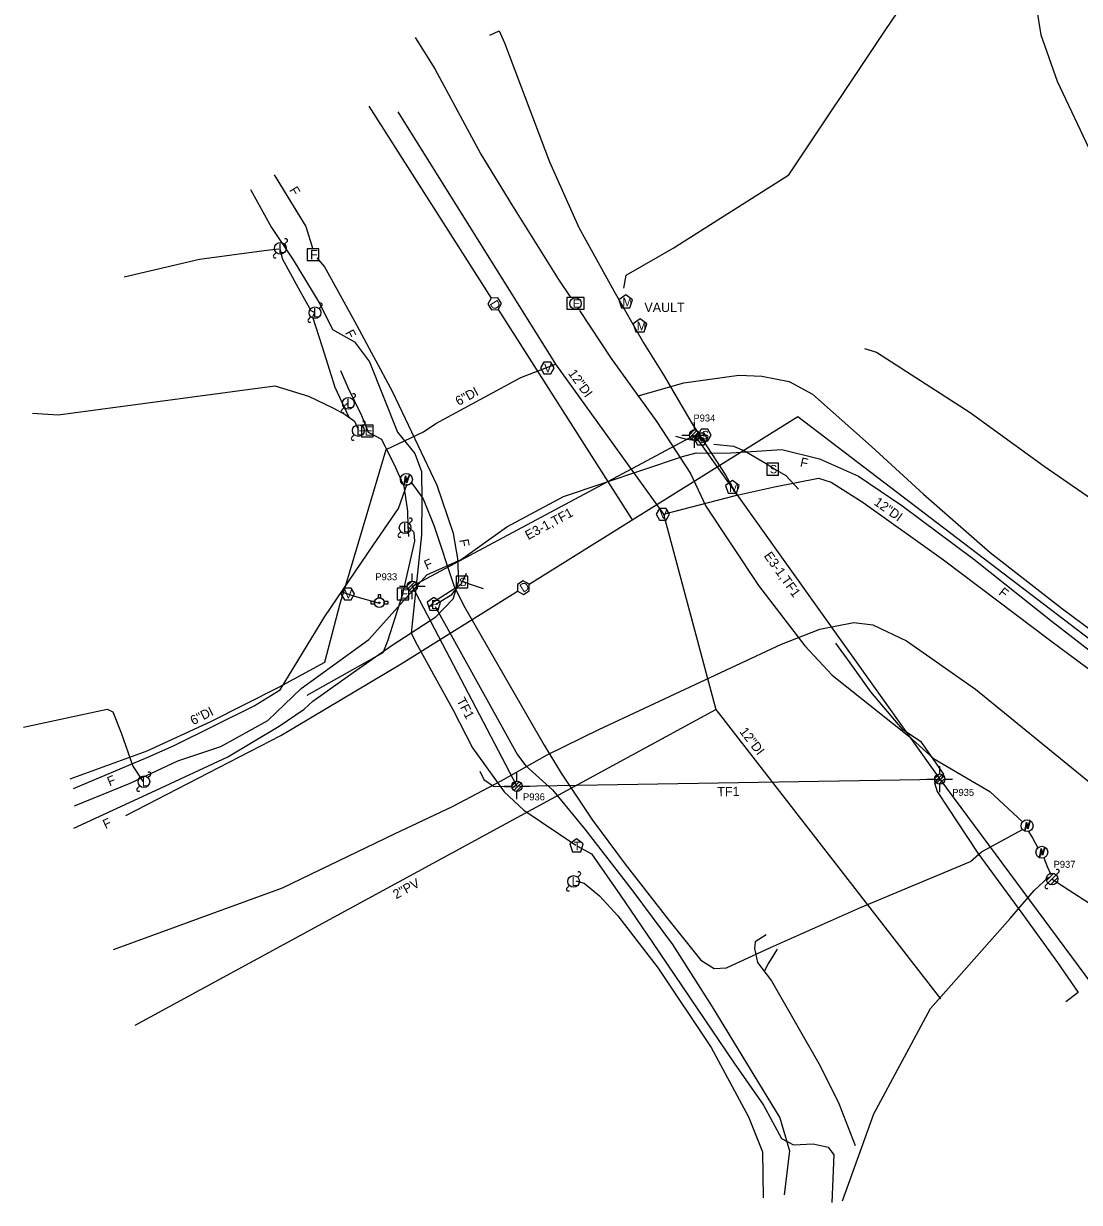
# Model space of a CAD drawing. Extents: x 1614474 to 1865144, y 1098877 to 1212550.
# Drawn here: x 1788030 to 1788482, y 1183404 to 1183909 of the extents above; entities that cross this region are included whole.
import ezdxf

# ---------------------------------------------------------------- set-up
doc = ezdxf.new("R2010")
doc.units = 0
for name, color, linetype in [('RD_EX_SU_Elec', 7, 'Continuous'), ('RD_EX_SU_Gas', 7, 'Continuous'), ('RD_EX_SU_H2O', 7, 'Continuous'), ('RD_EX_SU_Ovhd', 7, 'Continuous'), ('RD_EX_SU_Pole', 7, 'Continuous'), ('RD_EX_SU_Telecom', 7, 'Continuous'), ('RD_EX_SU_Trfc', 7, 'Continuous'), ('RD_EX_SU_TX_H2O', 7, 'Continuous'), ('RD_EX_SU_TX_Pole', 7, 'Continuous'), ('RD_EX_SU_TX_Telecom', 7, 'Continuous')]:
    doc.layers.add(name, color=color, linetype=linetype)

# ---------------------------------------------------------------- blocks, each defined once
blk = doc.blocks.new('SUE_WM')
at = {"layer": 'RD_EX_SU_H2O'}
blk.add_lwpolyline([(0, 3.05), (-2.9, 0.94), (-1.79, -2.47), (1.79, -2.47), (2.9, 0.94)], close=True, dxfattribs=at)
blk.add_text('M', height=3.75, dxfattribs=at).set_placement((-1.43, -1.88))
blk = doc.blocks.new('SUE_ETM')
at = {"layer": 'RD_EX_SU_Elec'}
blk.add_lwpolyline([(1.24, 2.04), (0.23, -1.41), (-0.27, 0.46), (-1.03, -2.36), (-0.34, 1.55), (0.22, -0.39)], close=True, dxfattribs=at)
blk.add_circle((0, 0), 2.55, dxfattribs=at)
blk = doc.blocks.new('SUE_TPP')
at = {"layer": 'RD_EX_SU_Telecom'}
blk.add_lwpolyline([(0, 3), (-2.85, 0.93), (-1.76, -2.43), (1.76, -2.43), (2.85, 0.93)], close=True, dxfattribs=at)
blk.add_text('T', height=3.75, dxfattribs=at).set_placement((-1.25, -1.88))
blk = doc.blocks.new('SUE_WFH')
at = {"layer": 'RD_EX_SU_H2O'}
for p, q in [((-2.01, 0.6), (-3.65, 0.6)), ((-3.65, 0.6), (-3.65, -0.45)), ((-0.48, 3.38), (-0.48, 2.04)), ((0.57, 3.38), (-0.48, 3.38)), ((0.57, 2.02), (0.57, 3.38)), ((3.7, 0.6), (2.01, 0.6)), ((3.7, -0.45), (3.7, 0.6)), ((-3.65, -0.45), (-2.05, -0.45)), ((2.05, -0.45), (3.7, -0.45))]:
    blk.add_line(p, q, dxfattribs=at)
for radius in [2.1, 0.263]:
    blk.add_circle((0, 0), radius, dxfattribs=at)
for start, end in [(163.3387, 192.315), (74.2455, 103.2128), (347.685, 16.6613)]:
    blk.add_arc((0, 0), 2.1, start, end, dxfattribs=at)
blk = doc.blocks.new('SUE_WV')
at = {"layer": 'RD_EX_SU_H2O'}
blk.add_lwpolyline([(2.89, 0), (1.44, 2.5), (-1.44, 2.5), (-2.89, 0), (-1.44, -2.5), (1.44, -2.5)], close=True, dxfattribs=at)
blk.add_text('V', height=3.75, dxfattribs=at).set_placement((-1.43, -1.88))

msp = doc.modelspace()

# ---------------------------------------------------------------- linework, layer by layer
at = {"layer": 'RD_EX_SU_Elec'}
for p, q in [((1788168.33, 1183746.09), (1788166.98, 1183744.85)), ((1788176.67, 1183734.29), (1788173.68, 1183734.43)), ((1788205.03, 1183659.31), (1788203.25, 1183659.31))]:
    msp.add_line(p, q, dxfattribs=at)
for points in [[(1788463.63, 1183915.38), (1788465.57, 1183904.08), (1788472.46, 1183884.24), (1788487.22, 1183853.04), (1788502.67, 1183825.07)], [(1788197.52, 1183902.86), (1788205.84, 1183889.48), (1788225.65, 1183852.96), (1788238.84, 1183831.27), (1788258.92, 1183799.26), (1788263.83, 1183791.85)], [(1788072.85, 1183800.43), (1788105.03, 1183807.94), (1788132.72, 1183811.6), (1788139.05, 1183812.35)], [(1788139.59, 1183811.98), (1788140.51, 1183808.16), (1788147.36, 1183795.66), (1788152.83, 1183785.9), (1788154.16, 1183785.23)], [(1788267.93, 1183785.96), (1788281.5, 1183765.34), (1788301.05, 1183738.22), (1788315.42, 1183716.09), (1788322.04, 1183702.13), (1788344.59, 1183668.1), (1788364.36, 1183642.25), (1788376.14, 1183629.81), (1788408.98, 1183603.56), (1788419.49, 1183593.98), (1788443.59, 1183579.95), (1788457.69, 1183566.89)], [(1788154.27, 1183784.6), (1788153.45, 1183783.2), (1788157.66, 1183770.44), (1788163.13, 1183753.07), (1788169.12, 1183740.27)], [(1788389.93, 1183769.66), (1788395.14, 1183768.03), (1788435.26, 1183742.29), (1788466.87, 1183719.3), (1788497.37, 1183698.23), (1788526.63, 1183677.69), (1788558.07, 1183658.04), (1788600.25, 1183634.86), (1788631.33, 1183616.13), (1788666.76, 1183597.01)], [(1788165.51, 1183760.23), (1788168.58, 1183752.97), (1788174.42, 1183741), (1788177.36, 1183733.81), (1788183, 1183730.77), (1788189.09, 1183718.71), (1788192.6, 1183710.71), (1788194.26, 1183699.94), (1788194.31, 1183693.57), (1788194.56, 1183689.15)], [(1788293.02, 1183749.36), (1788312.59, 1183754.98), (1788336.16, 1183758.3), (1788346, 1183757.75), (1788357.76, 1183755.59), (1788367.69, 1183750.09), (1788392.99, 1183727.64), (1788415.29, 1183707.27), (1788443.82, 1183682.26), (1788474.75, 1183658.14), (1788492.46, 1183645.08), (1788518.88, 1183626.85), (1788549.3, 1183604.3), (1788623.32, 1183566.38)], [(1788033.6, 1183741.91), (1788044.47, 1183741.29), (1788137.41, 1183753.64), (1788151.82, 1183749.27), (1788162.23, 1183744.24), (1788167.53, 1183741.37), (1788171.55, 1183738.59), (1788173.11, 1183735.04)], [(1788051.11, 1183581.13), (1788083.02, 1183594.68), (1788094.22, 1183599.63), (1788128.49, 1183616.55), (1788139.65, 1183623.51), (1788158.79, 1183654.81), (1788179.65, 1183685.5), (1788190.28, 1183701.17), (1788194.07, 1183711.71)], [(1788195.66, 1183712.55), (1788200.85, 1183705.29), (1788205.59, 1183693.56), (1788214.02, 1183668.11), (1788218.17, 1183659.66), (1788252.7, 1183599.79), (1788259.96, 1183587.8), (1788273.44, 1183567.69), (1788287.47, 1183548.78), (1788305.55, 1183525.58), (1788319.9, 1183507.6), (1788325.51, 1183504.16), (1788330.81, 1183504.44), (1788349.7, 1183513.15), (1788388.25, 1183530.2), (1788435.33, 1183549.96), (1788440.11, 1183554.03), (1788457.72, 1183563.58)], [(1788151.21, 1183621.22), (1788170.79, 1183632.13), (1788183.78, 1183639.47), (1788185.76, 1183644.38), (1788192.26, 1183664.55), (1788197.37, 1183687.21), (1788197.03, 1183690.89), (1788194.59, 1183693.16)], [(1788206.39, 1183660.21), (1788213.22, 1183664.36), (1788214.63, 1183666.17)], [(1788206.02, 1183659.15), (1788210.71, 1183650.72), (1788241.25, 1183595.59), (1788244.91, 1183590.89), (1788256.26, 1183580.66), (1788270.18, 1183563.72), (1788290.32, 1183537.79), (1788307.76, 1183514.39), (1788324.68, 1183487.71), (1788353.71, 1183440.1), (1788357.79, 1183426.04), (1788355.58, 1183407.2)], [(1788029.72, 1183607.46), (1788065.52, 1183615.22), (1788067.95, 1183614.05), (1788071.52, 1183604.98), (1788076.53, 1183590.79), (1788080.9, 1183584)], [(1788460.22, 1183562.78), (1788462.03, 1183559.82), (1788464.21, 1183555.75)], [(1788466.76, 1183551.48), (1788468.29, 1183547.78), (1788469.74, 1183544.34)], [(1788380.48, 1183404.55), (1788394, 1183441.9), (1788418.3, 1183487), (1788452.41, 1183525.48), (1788462.62, 1183537.55), (1788468.85, 1183543.24)], [(1788266.25, 1183541.69), (1788269.86, 1183540.61), (1788276.4, 1183535.23), (1788284.23, 1183526.61), (1788301.59, 1183504.28), (1788324.26, 1183470.19), (1788340.29, 1183440.62), (1788346.23, 1183425.62), (1788346.49, 1183405.93)]]:
    msp.add_lwpolyline(points, dxfattribs=at)
for points in [[(1788269.86, 1183791.45), (1788262.42, 1183791.45), (1788262.42, 1183786.45), (1788269.86, 1183786.45)], [(1788179.53, 1183736.83), (1788174.53, 1183736.83), (1788174.53, 1183731.83), (1788179.53, 1183731.83)], [(1788194.76, 1183667.05), (1788189.76, 1183667.05), (1788189.76, 1183662.05), (1788194.76, 1183662.05)], [(1788205.48, 1183663.07), (1788202.58, 1183660.97), (1788203.69, 1183657.55), (1788207.27, 1183657.55), (1788208.38, 1183660.97)], [(1788460.88, 1183567.3), (1788459.87, 1183563.85), (1788459.37, 1183565.72), (1788458.61, 1183562.89), (1788459.3, 1183566.8), (1788459.86, 1183564.86)], [(1788467.18, 1183555.93), (1788466.17, 1183552.48), (1788465.67, 1183554.35), (1788464.91, 1183551.52), (1788465.6, 1183555.43), (1788466.16, 1183553.49)]]:
    msp.add_lwpolyline(points, close=True, dxfattribs=at)
for centre, radius in [((1788266.14, 1183788.95), 2.47), ((1788459.64, 1183565.26), 2.55), ((1788465.94, 1183553.89), 2.55)]:
    msp.add_circle(centre, radius, dxfattribs=at)
at = {"layer": 'RD_EX_SU_Gas'}
for p, q in [((1788177.66, 1183873.42), (1788229.98, 1183791.25)), ((1788233.08, 1183786.38), (1788290.45, 1183696.27))]:
    msp.add_line(p, q, dxfattribs=at)
for points in [[(1788233.08, 1183786.38), (1788234.41, 1183788.94), (1788232.86, 1183791.38), (1788229.98, 1183791.25), (1788228.65, 1183788.69), (1788230.2, 1183786.25)], [(1788246.28, 1183668.74), (1788243.73, 1183670.1), (1788241.28, 1183668.57), (1788241.38, 1183665.69), (1788243.92, 1183664.33), (1788246.37, 1183665.86)]]:
    msp.add_lwpolyline(points, close=True, dxfattribs=at)
for points in [[(1788246.28, 1183668.74), (1788361.36, 1183740.47), (1788500.88, 1183634.18), (1788519.32, 1183621.45)], [(1788073.56, 1183569.64), (1788139.95, 1183603.95), (1788191.5, 1183634.61), (1788241.38, 1183665.69)], [(1788068.19, 1183512.19), (1788110.13, 1183527.52), (1788140.63, 1183538.63), (1788188.65, 1183561.84), (1788213.5, 1183573.42), (1788234.32, 1183584.5), (1788254.09, 1183595.57), (1788276.18, 1183606.45), (1788354.4, 1183643.04), (1788370.81, 1183649.44), (1788385.35, 1183652.25), (1788393.47, 1183651.25), (1788407.97, 1183644.43), (1788437.53, 1183623.8), (1788486.35, 1183583.95), (1788537.72, 1183552.63), (1788583.03, 1183526.31)]]:
    msp.add_lwpolyline(points, dxfattribs=at)
at = {"layer": 'RD_EX_SU_H2O'}
msp.add_line((1788077.47, 1183479.77), (1788326.32, 1183614.99), dxfattribs=at)
for points in [[(1788286.9, 1183795.45), (1788287.86, 1183801.08), (1788307.97, 1183812.62), (1788357.48, 1183844.1), (1788398.56, 1183905.52), (1788429.79, 1183951.73), (1788457.27, 1183993.28)], [(1788229.41, 1183903.94), (1788233.43, 1183905.72), (1788235.73, 1183900.64), (1788255.02, 1183849.63), (1788267.63, 1183821.5), (1788282.62, 1183794.43), (1788295.32, 1183772.14)], [(1788190.07, 1183871.02), (1788257.58, 1183762.93), (1788303.91, 1183698.73)], [(1788295.32, 1183772.14), (1788303.92, 1183758.42), (1788316.07, 1183737.45), (1788330.52, 1183715.26), (1788335.33, 1183706.88)], [(1788049.71, 1183585.4), (1788082.63, 1183597.33), (1788109.93, 1183609.83), (1788139.01, 1183624.54), (1788158.71, 1183635.36), (1788165.3, 1183660.46), (1788167.84, 1183668.36), (1788176.85, 1183699.03), (1788185.07, 1183726.35), (1788200.99, 1183734.02), (1788206.39, 1183737.5), (1788242.7, 1183757.2), (1788257.58, 1183762.93)], [(1788303.91, 1183698.73), (1788334.75, 1183706.75), (1788351.35, 1183710.36), (1788370.26, 1183714.14), (1788375.65, 1183712.39), (1788389.34, 1183703.67), (1788423.85, 1183679.1), (1788469.84, 1183644.46), (1788535.28, 1183595.88), (1788591.36, 1183560.72)], [(1788303.91, 1183698.73), (1788326.32, 1183614.99), (1788422.49, 1183491.12)], [(1788166.79, 1183665.09), (1788171.54, 1183663.6), (1788181.61, 1183660.77)]]:
    msp.add_lwpolyline(points, dxfattribs=at)
at = {"layer": 'RD_EX_SU_Ovhd'}
for p, q in [((1788196.26, 1183667.81), (1788317.17, 1183732.61)), ((1788317.17, 1183732.61), (1788422.18, 1183585.21)), ((1788196.26, 1183667.81), (1788241.06, 1183582.17)), ((1788241.06, 1183582.17), (1788422.18, 1183585.21)), ((1788422.18, 1183585.21), (1788535.23, 1183432.65)), ((1788470.31, 1183542.42), (1788573.83, 1183475.03))]:
    msp.add_line(p, q, dxfattribs=at)
at = {"layer": 'RD_EX_SU_Pole'}
for p, q in [((1788136.89, 1183809.74), (1788137.95, 1183810.8)), ((1788141.49, 1183814.33), (1788142.55, 1183815.39)), ((1788156.35, 1183786.76), (1788157.41, 1183787.82)), ((1788151.75, 1183782.16), (1788152.81, 1183783.22)), ((1788170.62, 1183747.93), (1788171.68, 1183748.99)), ((1788166.02, 1183743.34), (1788167.08, 1183744.4)), ((1788174.9, 1183736.26), (1788175.96, 1183737.32)), ((1788317.17, 1183734.83), (1788317.17, 1183738.14)), ((1788170.31, 1183731.67), (1788171.37, 1183732.73)), ((1788311.65, 1183732.61), (1788314.96, 1183732.61)), ((1788314.96, 1183732.75), (1788317.05, 1183734.82)), ((1788315.21, 1183731.58), (1788318.21, 1183734.57)), ((1788315.86, 1183730.82), (1788318.97, 1183733.92)), ((1788316.87, 1183730.42), (1788319.37, 1183732.91)), ((1788317.17, 1183727.08), (1788317.17, 1183730.39)), ((1788319.39, 1183732.61), (1788322.7, 1183732.61)), ((1788194.9, 1183694.67), (1788195.96, 1183695.73)), ((1788190.31, 1183690.08), (1788191.37, 1183691.14)), ((1788194.05, 1183667.94), (1788196.13, 1183670.02)), ((1788194.3, 1183666.78), (1788197.29, 1183669.77)), ((1788196.26, 1183670.02), (1788196.26, 1183673.33)), ((1788190.74, 1183667.81), (1788194.04, 1183667.81)), ((1788194.95, 1183666.02), (1788198.05, 1183669.11)), ((1788195.96, 1183665.61), (1788198.46, 1183668.1)), ((1788196.26, 1183662.28), (1788196.26, 1183665.59)), ((1788198.48, 1183667.81), (1788201.78, 1183667.81)), ((1788422.18, 1183587.43), (1788422.18, 1183590.74)), ((1788083.02, 1183585.87), (1788084.08, 1183586.93)), ((1788238.85, 1183582.31), (1788240.93, 1183584.39)), ((1788239.1, 1183581.15), (1788242.1, 1183584.13)), ((1788239.75, 1183580.39), (1788242.85, 1183583.48)), ((1788241.06, 1183584.39), (1788241.06, 1183587.7)), ((1788416.65, 1183585.21), (1788419.96, 1183585.21)), ((1788419.97, 1183585.35), (1788422.05, 1183587.42)), ((1788420.21, 1183584.18), (1788423.21, 1183587.17)), ((1788420.87, 1183583.42), (1788423.97, 1183586.51)), ((1788421.88, 1183583.01), (1788424.38, 1183585.51)), ((1788424.4, 1183585.21), (1788427.7, 1183585.21)), ((1788078.42, 1183581.27), (1788079.48, 1183582.33)), ((1788235.54, 1183582.17), (1788238.84, 1183582.17)), ((1788240.76, 1183579.98), (1788243.26, 1183582.47)), ((1788241.06, 1183576.65), (1788241.06, 1183579.96)), ((1788243.28, 1183582.17), (1788246.58, 1183582.17)), ((1788422.18, 1183579.68), (1788422.18, 1183582.99)), ((1788267.1, 1183543.16), (1788268.16, 1183544.22)), ((1788467.89, 1183541.77), (1788470.95, 1183544.83)), ((1788468.54, 1183540.65), (1788472.08, 1183544.19)), ((1788469.66, 1183540), (1788472.72, 1183543.07)), ((1788472.08, 1183544.19), (1788473.14, 1183545.25)), ((1788262.5, 1183538.56), (1788263.56, 1183539.62)), ((1788467.48, 1183539.59), (1788468.54, 1183540.65))]:
    msp.add_line(p, q, dxfattribs=at)
for centre, radius in [((1788139.72, 1183812.57), 2.5), ((1788154.58, 1183784.99), 2.5), ((1788168.85, 1183746.17), 2.5), ((1788173.14, 1183734.5), 2.5), ((1788317.17, 1183732.61), 2.22), ((1788193.14, 1183692.91), 2.5), ((1788196.26, 1183667.81), 2.22), ((1788081.25, 1183584.1), 2.5), ((1788241.06, 1183582.17), 2.22), ((1788422.18, 1183585.21), 2.22), ((1788265.33, 1183541.39), 2.5), ((1788470.31, 1183542.42), 2.5)]:
    msp.add_circle(centre, radius, dxfattribs=at)
for centre, start, end in [((1788142.02, 1183815.93), 315, 135), ((1788137.42, 1183809.21), 135, 315), ((1788156.88, 1183788.35), 315, 135), ((1788152.28, 1183781.63), 135, 315), ((1788171.15, 1183749.52), 315, 135), ((1788166.55, 1183742.81), 135, 315), ((1788175.43, 1183737.85), 315, 135), ((1788170.84, 1183731.14), 135, 315), ((1788195.43, 1183696.26), 315, 135), ((1788190.84, 1183689.55), 135, 315), ((1788083.55, 1183587.46), 315, 135), ((1788078.95, 1183580.74), 135, 315), ((1788267.63, 1183544.75), 315, 135), ((1788472.61, 1183545.78), 315, 135), ((1788263.03, 1183538.03), 135, 315), ((1788468.01, 1183539.06), 135, 315)]:
    msp.add_arc(centre, 0.75, start, end, dxfattribs=at)
at = {"layer": 'RD_EX_SU_Telecom'}
for points in [[(1788137.06, 1183844), (1788150.57, 1183821.96), (1788153.65, 1183812.16)], [(1788126.96, 1183837.83), (1788135.95, 1183821.54), (1788145.27, 1183807.65), (1788156.58, 1183788.77), (1788162.1, 1183777.85), (1788171.45, 1183772.54), (1788177.97, 1183763.96), (1788189.88, 1183733.88), (1788197.36, 1183724.72), (1788200.19, 1183716.92), (1788200.39, 1183704.9), (1788200.18, 1183689.82), (1788195.72, 1183647.8), (1788198.54, 1183642.45), (1788213.56, 1183615.04), (1788222.05, 1183598.67), (1788235.57, 1183579.78), (1788244.04, 1183571.95), (1788266.31, 1183556.88)], [(1788051.29, 1183564.14), (1788084.42, 1183579.44), (1788117.25, 1183594.8), (1788139.21, 1183607.89), (1788149.94, 1183615.25), (1788153.66, 1183618.61), (1788170.9, 1183630.9), (1788187.67, 1183642.57), (1788206.29, 1183654.8), (1788213.76, 1183662.51), (1788216.24, 1183670.16), (1788215.71, 1183679.67), (1788213.84, 1183690.49), (1788206.85, 1183710.92), (1788187.89, 1183750.92), (1788171.57, 1183781.18), (1788158.59, 1183804.81), (1788155.49, 1183808.54)], [(1788051.48, 1183573.81), (1788075.38, 1183583.55), (1788095.79, 1183593.05), (1788114.26, 1183599.21), (1788134.29, 1183610.32), (1788148.6, 1183623.99), (1788177.58, 1183645.02), (1788202.47, 1183672.68), (1788217.16, 1183679.23), (1788236.69, 1183693.23), (1788260.97, 1183706.32), (1788311.94, 1183723.38), (1788317.79, 1183725.03), (1788330.54, 1183724.81), (1788354.61, 1183726.4), (1788370.7, 1183722.47), (1788387.37, 1183715.03), (1788405.99, 1183702.43), (1788436.8, 1183679.42), (1788470.31, 1183652.69), (1788504.56, 1183626.37), (1788557.16, 1183592.46), (1788606.87, 1183564.42)], [(1788267.07, 1183556.49), (1788272.95, 1183553.19), (1788285.11, 1183535.74), (1788299.16, 1183515.2), (1788334.17, 1183463.49), (1788346.68, 1183445.63), (1788354.45, 1183431.32), (1788359.56, 1183428.64), (1788368.04, 1183428.93), (1788374.45, 1183427.59), (1788376.86, 1183424.31), (1788375.96, 1183403.9)]]:
    msp.add_lwpolyline(points, dxfattribs=at)
msp.add_lwpolyline([(1788156.22, 1183812.38), (1788151.22, 1183812.38), (1788151.22, 1183807.39), (1788156.22, 1183807.39)], close=True, dxfattribs=at)
at = {"layer": 'RD_EX_SU_Trfc'}
for points in [[(1788324.27, 1183732.6), (1788322.83, 1183735.1), (1788319.94, 1183735.1), (1788318.5, 1183732.6), (1788319.94, 1183730.1), (1788322.83, 1183730.1)], [(1788322.73, 1183730.96), (1788321.29, 1183733.46), (1788318.4, 1183733.46), (1788316.96, 1183730.96), (1788318.4, 1183728.46), (1788321.29, 1183728.46)], [(1788353.07, 1183720.48), (1788348.07, 1183720.48), (1788348.07, 1183715.48), (1788353.07, 1183715.48)], [(1788220.02, 1183672.17), (1788215.02, 1183672.17), (1788215.02, 1183667.17), (1788220.02, 1183667.17)]]:
    msp.add_lwpolyline(points, close=True, dxfattribs=at)
for points in [[(1788319.07, 1183730.04), (1788313.86, 1183730.71), (1788309.2, 1183732.01)], [(1788321.25, 1183729.62), (1788318.53, 1183732.04), (1788317.66, 1183732.78)], [(1788325.42, 1183728.66), (1788333.9, 1183727.82), (1788338.62, 1183725.85), (1788347.91, 1183720.37), (1788351.57, 1183717.93), (1788356.21, 1183715.25), (1788361.65, 1183709.38)], [(1788203.68, 1183658.95), (1788205.76, 1183661.45), (1788217.17, 1183668.75), (1788219.42, 1183673.39)], [(1788218.11, 1183669.81), (1788220.67, 1183668.87), (1788226.6, 1183666.84)], [(1788377.51, 1183643.44), (1788383.69, 1183634.96), (1788392.57, 1183622.59), (1788405.94, 1183606.81), (1788413.93, 1183601.48), (1788423.8, 1183587.34), (1788422.74, 1183585.34)], [(1788225.2, 1183588.58), (1788226.9, 1183585.07), (1788231.07, 1183582.18), (1788240.42, 1183581.97)], [(1788421.27, 1183584.75), (1788419.99, 1183583.61), (1788421.05, 1183579.92), (1788438.56, 1183553.48), (1788457.34, 1183527.74), (1788472.64, 1183506.63), (1788481.49, 1183493.76), (1788476.25, 1183489.85)], [(1788347.88, 1183518.51), (1788343.13, 1183515.53), (1788342.85, 1183512.66), (1788344.11, 1183506.61), (1788350.1, 1183498.83), (1788371, 1183462.46), (1788378.9, 1183446.25), (1788385.91, 1183428.26)], [(1788352.54, 1183512.44), (1788348.8, 1183506.32), (1788347.03, 1183502.81)]]:
    msp.add_lwpolyline(points, dxfattribs=at)

# ---------------------------------------------------------------- block references
at = {"layer": 'RD_EX_SU_Elec'}
msp.add_blockref('SUE_ETM', (1788193.74, 1183713.57), dxfattribs=at)
at = {"layer": 'RD_EX_SU_H2O'}
for name, p in [('SUE_WM', (1788287.67, 1183789.57)), ('SUE_WM', (1788293.8, 1183779.29)), ('SUE_WV', (1788254.1, 1183761.37)), ('SUE_WM', (1788333.36, 1183710.11)), ('SUE_WV', (1788303.55, 1183698.7)), ('SUE_WV', (1788168.58, 1183664.52)), ('SUE_WFH', (1788182.16, 1183660.76))]:
    msp.add_blockref(name, p, dxfattribs=at)
at = {"layer": 'RD_EX_SU_Telecom'}
msp.add_blockref('SUE_TPP', (1788266.63, 1183556.57), dxfattribs=at)

# ---------------------------------------------------------------- texts
at = {"layer": 'RD_EX_SU_Elec'}
for height, p in [(3.53, (1788265.04, 1183787.18)), (4, (1788175.78, 1183732.33)), (4, (1788191.02, 1183662.55)), (3.75, (1788204.32, 1183658.15))]:
    msp.add_text('E', height=height, dxfattribs=at).set_placement(p)
at = {"layer": 'RD_EX_SU_Gas'}
for rotation, p in [(302.4835, (1788229.27, 1183788.87)), (31.9338, (1788243.75, 1183664.96))]:
    msp.add_text('D', height=3.75, rotation=rotation, dxfattribs=at).set_placement(p)
at = {"layer": 'RD_EX_SU_Ovhd'}
for s, rotation, p in [('E3-1,TF1', 28.1894, (1788245.87, 1183687.59)), ('E3-1,TF1', 305.4651, (1788346.68, 1183680.85)), ('TF1', 297.6178, (1788215.07, 1183618.91)), ('TF1', 0.9605, (1788326.92, 1183577.8))]:
    msp.add_text(s, height=4, rotation=rotation, dxfattribs=at).set_placement(p)
at = {"layer": 'RD_EX_SU_Pole'}
for p in [(1788138.86, 1183810.57), (1788153.72, 1183782.99), (1788167.99, 1183744.17), (1788172.27, 1183732.5), (1788192.27, 1183690.91), (1788080.39, 1183582.1), (1788264.47, 1183539.39)]:
    msp.add_text('L', height=4, dxfattribs=at).set_placement(p)
at = {"layer": 'RD_EX_SU_Telecom'}
msp.add_text('F', height=4, dxfattribs=at).set_placement((1788152.48, 1183807.89))
at = {"layer": 'RD_EX_SU_Trfc'}
for p in [(1788318.66, 1183729.2), (1788320.2, 1183730.83), (1788349.39, 1183716.21), (1788216.33, 1183667.91)]:
    msp.add_text('S', height=3.53, dxfattribs=at).set_placement(p)
at = {"layer": 'RD_EX_SU_TX_H2O'}
msp.add_text('VAULT', height=4, dxfattribs=at).set_placement((1788295.68, 1183785.29))
for s, rotation, p in [('12"DI', 305.8144, (1788262.82, 1183759.01)), ('6"DI', 28.4719, (1788216.06, 1183745.02)), ('12"DI', 324.5457, (1788393.71, 1183703.02)), ('6"DI', 26.8441, (1788102.37, 1183608.24)), ('12"DI', 307.8262, (1788336.21, 1183605.51)), ('2"PV', 28.5181, (1788189.31, 1183533.71))]:
    msp.add_text(s, height=4, rotation=rotation, dxfattribs=at).set_placement(p)
at = {"layer": 'RD_EX_SU_TX_Pole'}
for s, p in [('P934', (1788316.68, 1183738.39)), ('P933', (1788180.4, 1183670.4)), ('P936', (1788243.68, 1183576.12)), ('P935', (1788427.55, 1183578.04)), ('P937', (1788470.97, 1183547.22))]:
    msp.add_text(s, height=3, dxfattribs=at).set_placement(p)
at = {"layer": 'RD_EX_SU_TX_Telecom'}
for rotation, p in [(301.5234, (1788143.38, 1183837.51)), (298.3331, (1788167.32, 1183776.43)), (347.6074, (1788362.12, 1183719.17)), (279.7698, (1788216.35, 1183687.72)), (24.0135, (1788202.39, 1183674.84)), (321.4303, (1788447.11, 1183664.54)), (22.1584, (1788066.54, 1183582.11)), (24.7863, (1788064.81, 1183563.77))]:
    msp.add_text('F', height=4, rotation=rotation, dxfattribs=at).set_placement(p)

doc.saveas('drawing.dxf')
